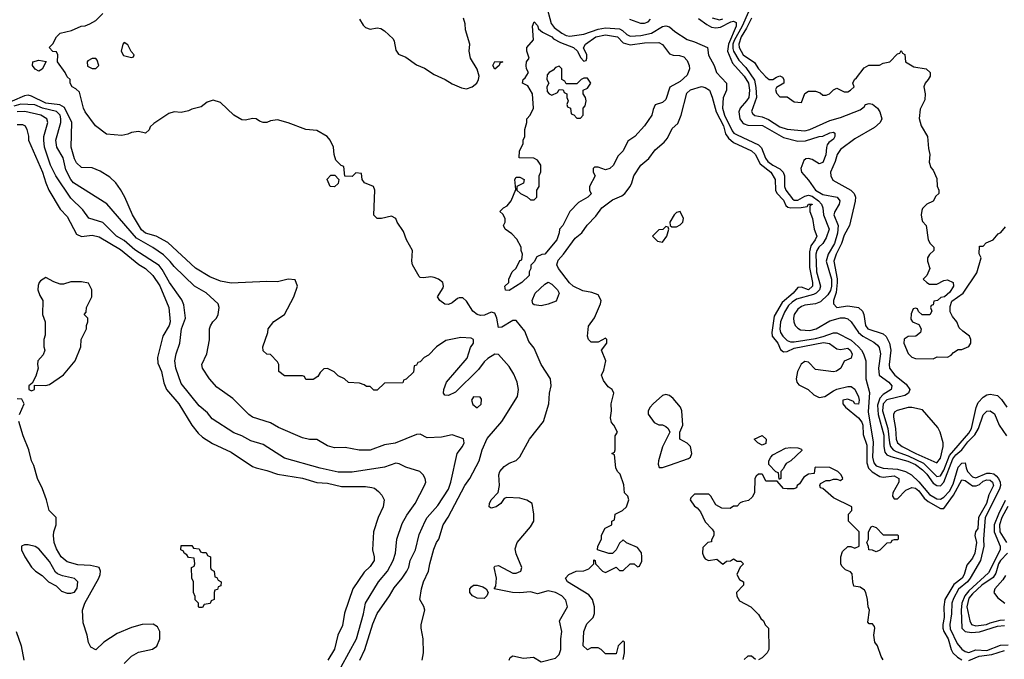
# Model space of a CAD drawing. Header units: inches. Extents: x 1793402 to 1900366, y 320852 to 470679.
# Tile 520 of 604: x 1880783 to 1886309, y 403674 to 407267. Entities that reach past the tile are written whole.
import ezdxf

# ---------------------------------------------------------------- set-up
doc = ezdxf.new("R2010")
doc.units = ezdxf.units.IN
doc.header["$MEASUREMENT"] = 0
doc.layers.add('B8480', color=7, linetype='Continuous')

msp = doc.modelspace()

# ---------------------------------------------------------------- linework, layer by layer
at = {"layer": 'B8480', "color": 4}
for points, elevation in [([(1883529.6, 403669.7), (1883535.1, 403684.9), (1883550, 403694.4), (1883610, 403680.3), (1883666.2, 403686.2), (1883710, 403660.7), (1883790, 403680.7), (1883810, 403701), (1883819.7, 403730), (1883819.6, 403790), (1883826.6, 403830), (1883812.3, 403890), (1883858, 403970), (1883847.5, 404007.5), (1883826, 404030), (1883790, 404049.6), (1883750, 404059.6), (1883690, 404042.7), (1883650, 404053.2), (1883590, 404047.3), (1883549.6, 404049.6), (1883446, 404070), (1883454.6, 404085.4), (1883459.5, 404130), (1883446, 404190), (1883450, 404198), (1883470, 404200.7), (1883550, 404158), (1883570, 404158), (1883595.3, 404170), (1883602, 404190), (1883570, 404266), (1883564.7, 404295.3), (1883575.3, 404330), (1883650, 404418), (1883669, 404450), (1883669, 404490), (1883659, 404550), (1883630, 404569), (1883590, 404579), (1883516.9, 404583.1), (1883502, 404578), (1883482.8, 404550), (1883458, 404530), (1883430, 404524), (1883418, 404530), (1883419, 404550), (1883429.2, 404570), (1883468.7, 404611.3), (1883475.3, 404650), (1883472.7, 404710), (1883478, 404730), (1883502.3, 404757.7), (1883530, 404775.5), (1883569.5, 404790.5), (1883590, 404811), (1883643.7, 404910), (1883722.7, 405010), (1883752, 405110), (1883757, 405170), (1883766.6, 405210), (1883762.7, 405250), (1883709.5, 405330), (1883670, 405422), (1883640.1, 405460.1), (1883618, 405518), (1883570, 405578), (1883550, 405577), (1883490, 405539), (1883470, 405538), (1883461.2, 405590), (1883450, 405618), (1883430, 405624), (1883392.2, 405607.8), (1883370, 405605.1), (1883350, 405611.6), (1883325.6, 405630), (1883290, 405686), (1883270, 405703.7), (1883250, 405704.5), (1883239.9, 405700.1), (1883210, 405677), (1883190, 405667.8), (1883168.4, 405668.4), (1883141.2, 405690), (1883128.7, 405710), (1883159.1, 405760.9), (1883162, 405770), (1883158, 405790), (1883133.2, 405810), (1883110, 405818), (1883090, 405823), (1883050, 405816.2), (1883030, 405819.3), (1883024.7, 405824.7), (1882988, 405890), (1882984.7, 405910), (1882987, 405970), (1882953.6, 406030), (1882937.2, 406077.2), (1882901.2, 406130), (1882894, 406150), (1882870, 406164), (1882814, 406150), (1882790, 406149.5), (1882770, 406169), (1882776, 406310), (1882769.3, 406329.3), (1882718, 406350), (1882706, 406370), (1882702, 406402), (1882670, 406406), (1882650, 406386), (1882607.3, 406387.3), (1882602, 406442), (1882587.3, 406447.3), (1882558, 406478), (1882548.9, 406508.9), (1882545.2, 406550), (1882525.2, 406590), (1882508.7, 406610), (1882450, 406645.2), (1882390, 406649.3), (1882290, 406687), (1882230, 406703.7), (1882190, 406698), (1882170, 406689.5), (1882150, 406689.4), (1882130, 406696), (1882110, 406709.4), (1882090, 406712.3), (1882050, 406702), (1882030, 406703.7), (1881985.2, 406730), (1881910, 406802), (1881870, 406814), (1881836, 406804), (1881802, 406778), (1881750, 406764), (1881730, 406754), (1881690, 406745.2), (1881650, 406749), (1881619.8, 406740.2), (1881536.8, 406683.2), (1881516, 406664), (1881510, 406648), (1881490, 406628.7), (1881450, 406639), (1881410, 406633.2), (1881390, 406623.7), (1881356.5, 406616.5), (1881270, 406624), (1881209.2, 406670), (1881150, 406749.4), (1881140.7, 406770), (1881119.3, 406859.3), (1881099, 406879), (1881078, 406890), (1881066, 406910), (1881066, 406930), (1881050, 406946), (1881038, 406970), (1880995.3, 407030), (1880998, 407070), (1880990, 407086), (1880968.4, 407088.4), (1880948, 407110), (1880968.7, 407131.3), (1880989.1, 407170.9), (1881010, 407191.3), (1881074.6, 407205.4), (1881128.9, 407231.1), (1881150, 407232), (1881176.4, 407243.6), (1881210, 407262), (1881250, 407302)], 216), ([(1883738.5, 407350), (1883765.5, 407245.5), (1883783.4, 407223.4), (1883824.9, 407190), (1883850, 407177.3), (1883870, 407173.4), (1883950, 407186.2), (1884030, 407213.7), (1884070, 407220.2), (1884150, 407215.8), (1884166.7, 407206.7), (1884190, 407183.6), (1884210, 407174), (1884270, 407178), (1884328.5, 407191.5), (1884390, 407228.4), (1884410, 407233), (1884430, 407227.3), (1884460.8, 407200.8), (1884530, 407154.9), (1884570, 407143), (1884642.8, 407110), (1884648.2, 407068.2), (1884680.5, 407010), (1884694.4, 406970), (1884750.4, 406910), (1884750.4, 406870), (1884731.4, 406828.6), (1884727.2, 406770), (1884738, 406730), (1884781.9, 406641.9), (1884790.2, 406630.2), (1884810, 406619.1), (1884930, 406564.6), (1884946.1, 406546.1), (1884969.5, 406489.5), (1884982.8, 406470), (1885010, 406449.2), (1885048.4, 406428.4), (1885068.5, 406410), (1885076.1, 406390), (1885075.8, 406330), (1885082, 406310), (1885120, 406260), (1885130, 406252.6), (1885150, 406253.4), (1885190, 406275.8), (1885210, 406280.2), (1885230, 406276.4), (1885266.2, 406250), (1885282.2, 406230), (1885290.3, 406210), (1885294, 406170), (1885326.2, 406090), (1885310, 406041.1), (1885290.1, 406009.9), (1885268.2, 405990), (1885256.3, 405970), (1885250.9, 405950), (1885255.2, 405850), (1885277.8, 405770), (1885272, 405750), (1885253.4, 405730), (1885237.5, 405722.5), (1885143.3, 405696.7), (1885118.9, 405681.1), (1885098.8, 405661.2), (1885075.3, 405624.7), (1885052.7, 405570), (1885049.3, 405529.3), (1885053.8, 405510), (1885065.3, 405490), (1885090, 405464), (1885110, 405457.8), (1885130, 405458.2), (1885250, 405476.4), (1885293.2, 405486.8), (1885350, 405507.9), (1885370, 405507.4), (1885450, 405466.2), (1885491.4, 405430), (1885506.9, 405410), (1885519, 405390), (1885531.3, 405350), (1885531, 405250), (1885552.1, 405172.1), (1885544.6, 405064.6), (1885573.2, 404893.2), (1885569.5, 404809.5), (1885577.4, 404777.4), (1885590, 404760.8), (1885628.4, 404748.4), (1885710, 404743), (1885755.3, 404730), (1885788.7, 404710), (1885830, 404671.3), (1885890, 404599.1), (1885930, 404575.2), (1885950, 404574.4), (1885970, 404585.8), (1886001.1, 404618.9), (1886021.8, 404658.2), (1886050, 404753.7), (1886070, 404775.8), (1886090, 404778), (1886094.3, 404750), (1886102.8, 404730), (1886130, 404698.3), (1886150, 404694.3), (1886210, 404719.7), (1886230, 404720.7), (1886250, 404716.1), (1886264.2, 404704.2), (1886276.9, 404690), (1886285.8, 404670), (1886287.6, 404650), (1886281.8, 404630), (1886201.1, 404470), (1886193, 404350), (1886194.6, 404310), (1886176.1, 404230), (1886118, 404130), (1886101.6, 404110), (1886052.3, 404067.7), (1886023.6, 404016.4), (1886013.7, 403990), (1886013, 403930), (1886002.7, 403870), (1886005, 403845), (1886043.9, 403763.9), (1886070, 403731.8), (1886090, 403718.9), (1886110, 403713.4), (1886150, 403727.1), (1886210, 403723.5), (1886286.7, 403753.3), (1886330, 403754.8)], 216), ([(1884873.2, 407310), (1884837.9, 407230), (1884792.6, 407150), (1884785.9, 407130), (1884785.3, 407105.3), (1884789.6, 407089.6), (1884819.3, 407039.3), (1884858.9, 406998.9), (1884906.4, 406926.4), (1884915.1, 406884.9), (1884918.9, 406830), (1884891, 406751), (1884897.3, 406737.3), (1884908.5, 406728.5), (1884950, 406720.3), (1884986.3, 406706.3), (1885050, 406665.7), (1885090, 406652.4), (1885190, 406643.1), (1885217.2, 406650), (1885330, 406699.6), (1885390, 406717), (1885499.6, 406760.4), (1885522.7, 406777.3), (1885530, 406790.8), (1885550, 406796), (1885570, 406791.3), (1885598, 406770), (1885611, 406750), (1885622, 406710), (1885612, 406690), (1885579.8, 406660.2), (1885470, 406598), (1885390, 406538.4), (1885370.4, 406510), (1885359.5, 406470), (1885334.4, 406410), (1885335.5, 406390), (1885345.8, 406365.8), (1885447.3, 406310), (1885465.5, 406290), (1885473, 406270), (1885472.3, 406247.7), (1885440.4, 406110), (1885410, 406056), (1885395.3, 406010), (1885364.9, 405950), (1885352.2, 405910), (1885371.4, 405811.4), (1885371.5, 405790), (1885364.8, 405735.2), (1885350.5, 405690), (1885350.6, 405670.6), (1885370, 405650.8), (1885430, 405659.3), (1885490.3, 405650.3), (1885512.7, 405630), (1885520.4, 405610), (1885530.5, 405550), (1885544, 405530), (1885630, 405502.4), (1885646.9, 405486.9), (1885664.9, 405450), (1885671.7, 405410), (1885662, 405330), (1885664.9, 405310), (1885694.9, 405270), (1885759, 405219), (1885779.1, 405190), (1885770.7, 405170), (1885750, 405156.9), (1885650, 405131.8), (1885628.5, 405110), (1885625, 405070), (1885656, 404970), (1885663.8, 404890), (1885670, 404870.5), (1885686, 404850), (1885701.2, 404841.2), (1885770, 404817.8), (1885855.6, 404775.6), (1885930, 404701.7), (1885950, 404705.7), (1885970, 404736.4), (1886001.2, 404818.8), (1886110, 404943.6), (1886125.3, 404970), (1886150.8, 405089.2), (1886162.4, 405117.6), (1886190, 405146.7), (1886210, 405159.5), (1886230, 405164.4), (1886270, 405155.5), (1886293.5, 405133.5), (1886323.8, 405090)], 228), ([(1882690.2, 407270.2), (1882710, 407236.3), (1882723.2, 407223.2), (1882750, 407214), (1882790, 407221.6), (1882810, 407216.4), (1882830, 407203.8), (1882879, 407159), (1882885.7, 407145.7), (1882895.1, 407095.1), (1882910, 407073.4), (1882950, 407056.3), (1883010, 407013), (1883054.2, 406994.2), (1883110, 406958), (1883170.5, 406930.5), (1883210, 406906.8), (1883263.5, 406883.5), (1883290, 406878.8), (1883322, 406890), (1883349, 406910), (1883359, 406930), (1883361.2, 406950), (1883350, 406988), (1883312.7, 407050), (1883306, 407090), (1883309.2, 407130), (1883286, 407210), (1883283.2, 407243.2), (1883274.5, 407274.5)], 216), ([(1884204.9, 407270), (1884268, 407248), (1884290, 407247.7), (1884310, 407254.9), (1884323.5, 407270)], 224), ([(1884592.4, 407272.4), (1884639.5, 407239.5), (1884665.3, 407225.3), (1884690, 407220.2), (1884716.2, 407223.8), (1884774.1, 407254.1), (1884790, 407257.4), (1884804.9, 407250), (1884804.9, 407230), (1884761.6, 407130), (1884754.7, 407090), (1884783.2, 407023.2), (1884850, 406948.7), (1884873.2, 406910), (1884879.2, 406870), (1884874.4, 406830), (1884863.1, 406810), (1884827, 406770), (1884818.9, 406750), (1884825, 406710), (1884839.5, 406690), (1884850, 406680.9), (1884870, 406673.8), (1884951.8, 406671.8), (1885070, 406604.9), (1885150, 406584.4), (1885193.9, 406586.1), (1885270, 406610.3), (1885290, 406612.7), (1885330, 406630.6), (1885350, 406634), (1885358, 406630), (1885358.8, 406610), (1885350, 406595.3), (1885323.4, 406576.6), (1885315.5, 406564.5), (1885310.4, 406549.6), (1885307.9, 406507.9), (1885290, 406465.2), (1885270, 406458), (1885230, 406481), (1885210, 406487.1), (1885195.6, 406484.4), (1885184.8, 406475.2), (1885167.2, 406430), (1885170.3, 406410), (1885210, 406366), (1885250.2, 406310), (1885290, 406284), (1885370.2, 406270.2), (1885385.7, 406250), (1885382.3, 406230), (1885357.8, 406190), (1885352.2, 406170), (1885377.5, 406110), (1885372.8, 406067.2), (1885356.5, 406010), (1885321.1, 405950), (1885310.2, 405910), (1885339, 405810), (1885339.5, 405770), (1885333.4, 405746.6), (1885319.4, 405720.6), (1885277.7, 405682.3), (1885250, 405671.4), (1885190, 405662.6), (1885170, 405655.8), (1885150, 405640.4), (1885129.4, 405610), (1885125.4, 405590), (1885127.1, 405570), (1885136, 405550), (1885150, 405533.7), (1885165.2, 405525.2), (1885218.5, 405521.5), (1885253.6, 405530), (1885330, 405575.8), (1885390, 405591.4), (1885412.4, 405592.4), (1885430, 405585.7), (1885450.2, 405570.2), (1885490, 405509.2), (1885515.3, 405490), (1885576.1, 405456.1), (1885598, 405438), (1885606.4, 405426.4), (1885614, 405390), (1885603.2, 405310), (1885606.7, 405270), (1885661.6, 405230), (1885677.1, 405210), (1885673.4, 405190), (1885630, 405160.9), (1885610, 405140.4), (1885597.7, 405102.3), (1885600.8, 405050), (1885632.5, 404932.5), (1885632, 404870), (1885638.2, 404838.2), (1885650, 404823.1), (1885672.5, 404812.5), (1885767.8, 404787.8), (1885810, 404768.4), (1885850, 404738.5), (1885873.8, 404713.8), (1885910, 404664), (1885930, 404650.2), (1885950, 404649.2), (1885970, 404668.9), (1886019.8, 404800.2), (1886037.4, 404822.6), (1886071.4, 404850), (1886104.2, 404895.8), (1886144.3, 404935.7), (1886164.5, 404970), (1886190, 405046.8), (1886210, 405067.3), (1886230, 405070.6), (1886253.4, 405053.4), (1886280.3, 404990), (1886320.4, 404930)], 224), ([(1884670, 407276.5), (1884710, 407265.5), (1884730, 407271.4)], 228), ([(1884890, 407275.8), (1884861.9, 407218.1), (1884831.6, 407170), (1884819.6, 407130), (1884821.5, 407110), (1884842.6, 407070), (1884907.1, 407027.1), (1884930, 406991), (1884970, 406946), (1884990, 406931.3), (1885010, 406931.3), (1885030, 406944.7), (1885050, 406951), (1885063.6, 406943.6), (1885072, 406930), (1885072, 406910), (1885030, 406886), (1885024.7, 406875.3), (1885030, 406854), (1885050, 406834), (1885090, 406834), (1885130, 406804.7), (1885170, 406802), (1885188.7, 406851.3), (1885210, 406864.7), (1885250, 406864.7), (1885275.3, 406855.3), (1885290, 406842), (1885310, 406842), (1885328.9, 406851.1), (1885350, 406872), (1885370, 406882), (1885410, 406862), (1885430, 406862), (1885446, 406870), (1885466, 406890), (1885458, 406910), (1885468.7, 406930), (1885480.4, 406939.6), (1885523.1, 406996.9), (1885548.9, 407011.1), (1885608.4, 407011.6), (1885630, 407022), (1885666, 407030), (1885710, 407074), (1885722, 407078), (1885730, 407094), (1885738, 407078), (1885751.6, 407071.6), (1885754, 407030), (1885801.4, 407001.4), (1885870.7, 406990.7), (1885892, 406970), (1885892, 406950), (1885882, 406930), (1885864.7, 406910), (1885858, 406890), (1885864.7, 406850), (1885863.6, 406816.4), (1885836, 406764), (1885830.9, 406710.9), (1885842.8, 406670), (1885878, 406610), (1885883.5, 406543.5), (1885891, 406510), (1885886.4, 406466.4), (1885896, 406436), (1885910, 406422), (1885930, 406374), (1885931.3, 406331.3), (1885942, 406310), (1885942, 406290), (1885925.4, 406274.6), (1885910, 406248), (1885874, 406230), (1885850, 406206), (1885845.4, 406194.6), (1885842, 406170), (1885845.4, 406145.4), (1885850, 406134), (1885871.1, 406111.1), (1885882, 406030), (1885892, 406010), (1885914, 405990), (1885914, 405970), (1885890, 405948), (1885878, 405930), (1885878, 405910), (1885891.6, 405868.4), (1885874, 405830), (1885854, 405810), (1885874, 405790), (1885890, 405782), (1885930, 405782), (1885970, 405802), (1885990, 405804.7), (1886022, 405790), (1886024.7, 405770), (1886003.6, 405736.4), (1885974, 405710), (1885952.7, 405707.3), (1885934, 405690), (1885914, 405686), (1885910, 405666), (1885898, 405662), (1885894, 405650), (1885902, 405630), (1885890.9, 405609.1), (1885848.4, 405608.4), (1885827.3, 405627.3), (1885822, 405642), (1885810, 405646), (1885798, 405642), (1885785.4, 405614.6), (1885784.7, 405584.7), (1885794, 405570), (1885830, 405554), (1885842, 405530), (1885838, 405510), (1885812, 405490), (1885770, 405488), (1885746.8, 405473.2), (1885746, 405450), (1885770, 405392), (1885790, 405371.3), (1885810, 405364.7), (1885910, 405362), (1885932.7, 405372.7), (1885990, 405372), (1886010, 405382), (1886023.1, 405396.9), (1886050, 405414), (1886070, 405414), (1886110, 405432), (1886122, 405450), (1886122, 405470), (1886114, 405490), (1886076.4, 405516.4), (1886056.4, 405536.4), (1886042, 405570), (1886019, 405599), (1886005.2, 405625.2), (1886004.7, 405655.3), (1886014, 405686), (1886078, 405730), (1886155.3, 405844.7), (1886179, 405930), (1886168.4, 405951.6), (1886170, 405994), (1886190, 405994), (1886207.3, 406012.7), (1886246, 406030), (1886275.3, 406064.7), (1886290, 406072), (1886316.4, 406103.6)], 232), ([(1884170, 403674), (1884178, 403710), (1884178, 403770), (1884170, 403778), (1884142, 403750), (1884130, 403706), (1884070, 403706), (1884046, 403730), (1884030, 403738), (1883990, 403738), (1883970, 403728), (1883946, 403750), (1883949.1, 403830.9), (1883966.3, 403873.7), (1884002, 403910), (1884008.9, 403931.1), (1884008.7, 403970), (1883998, 404010), (1883976.5, 404036.5), (1883858, 404110), (1883846, 404130), (1883866, 404150), (1883906, 404170), (1883950, 404171.3), (1883978, 404182), (1884006, 404210), (1884006, 404234), (1884012, 404230), (1884014, 404210), (1884054, 404170), (1884070, 404162), (1884130, 404192), (1884150, 404174), (1884170, 404174), (1884208.9, 404211.1), (1884231.3, 404211.3), (1884250, 404194), (1884262, 404198), (1884274.6, 404225.4), (1884275.3, 404250), (1884272.9, 404272.9), (1884250, 404302), (1884188.4, 404328.4), (1884170, 404346), (1884150, 404326), (1884131.1, 404288.9), (1884110, 404268), (1884090, 404268), (1884026, 404290), (1884028, 404310), (1884048, 404350), (1884048.9, 404371.1), (1884068.4, 404411.6), (1884106, 404430), (1884106, 404450), (1884122, 404458), (1884126, 404490), (1884166, 404510), (1884188.4, 404531.6), (1884202, 404570), (1884195.3, 404590), (1884178, 404610), (1884174.6, 404654.6), (1884154, 404714), (1884138, 404730), (1884128.9, 404748.9), (1884122, 404822), (1884106, 404830), (1884122, 404838), (1884126, 404850), (1884126, 404930), (1884138, 404950), (1884118, 404990), (1884104, 405004), (1884099, 405030), (1884104, 405070), (1884102, 405110), (1884118, 405170), (1884108, 405190), (1884085.6, 405205.6), (1884060.2, 405240.2), (1884048, 405270), (1884062, 405298), (1884072.7, 405350), (1884049.1, 405410.9), (1884078, 405450), (1884078, 405470), (1884070, 405478), (1884030, 405455.3), (1883990, 405455.3), (1883975.3, 405470), (1883969.1, 405489.1), (1883975.3, 405544.7), (1884010, 405592), (1884043.7, 405670), (1884046.6, 405690), (1884030, 405721.2), (1883994.8, 405734.8), (1883943.2, 405743.2), (1883889.3, 405769.3), (1883869.2, 405789.2), (1883808, 405870), (1883798, 405890), (1883804.7, 405915.3), (1883835.3, 405950), (1883900.7, 406039.3), (1883939, 406070), (1883967.7, 406112.3), (1884017.2, 406162.8), (1884049.6, 406210.3), (1884110, 406254.8), (1884163.2, 406276.8), (1884179, 406290), (1884209, 406330), (1884219, 406350), (1884229.2, 406390), (1884269.6, 406450.3), (1884313.6, 406486.4), (1884350, 406534.8), (1884400.9, 406579.1), (1884418, 406602), (1884444.8, 406655.2), (1884477, 406683), (1884496, 406730), (1884526.6, 406853.4), (1884547, 406873), (1884610, 406891), (1884630, 406886), (1884654, 406870), (1884670, 406832), (1884691.3, 406750), (1884732.2, 406670), (1884745.1, 406625.1), (1884760.8, 406600.8), (1884790, 406577.6), (1884890.6, 406530), (1884910, 406510.6), (1884938, 406458), (1884998.7, 406410), (1885023.8, 406370), (1885024.9, 406310), (1885031.6, 406291.6), (1885070, 406253.4), (1885083.7, 406223.7), (1885094, 406214), (1885110.3, 406210.3), (1885168.3, 406211.7), (1885203.1, 406216.9), (1885210, 406230.6), (1885230, 406231), (1885230, 406228), (1885218, 406222), (1885217.3, 406190), (1885232.7, 406150), (1885242.8, 406090), (1885256, 406050), (1885247.3, 406030), (1885222.9, 405997.1), (1885216.3, 405963.7), (1885214.9, 405874.9), (1885232.6, 405790), (1885231.7, 405770), (1885210, 405749.8), (1885170, 405765.2), (1885150, 405762), (1885124, 405730), (1885062, 405678), (1885018, 405602), (1885004.4, 405510), (1885006, 405490), (1885038, 405450), (1885053.8, 405413.8), (1885070, 405400.5), (1885090, 405403.1), (1885130, 405422), (1885294.4, 405454.4), (1885328.8, 405448.8), (1885370, 405418.8), (1885390, 405414.8), (1885430, 405421), (1885444.7, 405410), (1885454.8, 405390), (1885450, 405366), (1885410, 405348), (1885391.3, 405310), (1885367.7, 405292.3), (1885350, 405289.6), (1885250, 405301.6), (1885210, 405342.9), (1885190, 405347.6), (1885168.5, 405331.5), (1885149.3, 405290.7), (1885140.2, 405250), (1885144, 405230), (1885155.9, 405215.9), (1885208, 405190), (1885240.4, 405160.4), (1885270, 405144.6), (1885301.2, 405150), (1885350, 405182.8), (1885370, 405190.8), (1885430, 405206), (1885450, 405206), (1885470, 405191.3), (1885490.9, 405149.1), (1885494.8, 405130), (1885490, 405108), (1885470, 405108.7), (1885462, 405122), (1885430, 405135.3), (1885402, 405130), (1885402.8, 405110), (1885417.3, 405090), (1885490, 405030.8), (1885510, 405006), (1885514.9, 404990), (1885517.7, 404937.7), (1885537, 404877), (1885537.8, 404777.8), (1885547.5, 404747.5), (1885567.5, 404727.5), (1885610, 404701.1), (1885630, 404697.4), (1885690, 404704.9), (1885718, 404690), (1885718, 404670), (1885684, 404610), (1885682, 404590), (1885690, 404576.3), (1885710, 404574.9), (1885755.8, 404624.2), (1885790, 404639.5), (1885810, 404634.9), (1885830, 404621.1), (1885859.7, 404579.7), (1885881.3, 404561.3), (1885950, 404522.3), (1885970, 404521.3), (1886023.9, 404596.1), (1886070, 404682.8), (1886090, 404679.3), (1886130, 404648.8), (1886151.8, 404648.2), (1886170, 404656.9), (1886190, 404674.4), (1886210, 404682), (1886230, 404679.6), (1886243.1, 404670), (1886248.7, 404650), (1886222.7, 404597.3), (1886209.1, 404550), (1886163.9, 404470), (1886159.6, 404410), (1886148.2, 404390), (1886144.4, 404370), (1886153.2, 404330), (1886143.6, 404270), (1886130, 404242.9), (1886097.8, 404202.3), (1886084.2, 404150), (1886073.1, 404130), (1886025.1, 404094.9), (1885976, 404010), (1885970.2, 403970), (1885972.4, 403910), (1885963.1, 403870), (1885963.1, 403850), (1885968.8, 403830), (1885993.4, 403790), (1886010.3, 403730), (1886020.3, 403710), (1886046.1, 403686.1), (1886070, 403671.5)], 212), ([(1883042.7, 403670), (1883049.6, 403710), (1883047.8, 403790), (1883036.4, 403850), (1883036.8, 403870), (1883056.4, 403950), (1883050.9, 403970.9), (1883029.3, 404010), (1883038, 404070), (1883049.4, 404110), (1883078, 404170), (1883084.5, 404210), (1883107.7, 404292.3), (1883122.7, 404330), (1883136, 404350), (1883160.7, 404430), (1883188.2, 404471.8), (1883281.6, 404650), (1883310, 404690.8), (1883362.7, 404790), (1883379.5, 404850), (1883406.3, 404913.7), (1883489.2, 405010), (1883576.2, 405150), (1883582, 405190), (1883574.5, 405230), (1883555.6, 405275.6), (1883530, 405318), (1883470, 405386), (1883450, 405387.6), (1883410, 405364.4), (1883390, 405345.7), (1883357.3, 405302.7), (1883230, 405175.1), (1883190, 405155.3), (1883170, 405158), (1883162, 405170), (1883164, 405190), (1883179.3, 405230), (1883293.8, 405366.2), (1883314.2, 405425.8), (1883330.9, 405450), (1883331, 405471), (1883317.7, 405477.7), (1883258.8, 405481.2), (1883174.4, 405465.6), (1883122, 405430), (1883076.9, 405383.1), (1883054, 405370), (1883030, 405346), (1883018, 405342), (1883010, 405326), (1882998, 405322), (1882992.7, 405287.3), (1882952.7, 405247.3), (1882938, 405242), (1882932.7, 405227.3), (1882830, 405226), (1882790, 405186), (1882770, 405186), (1882750, 405206), (1882730, 405206), (1882716.4, 405216.4), (1882690, 405226), (1882628.4, 405228.4), (1882606, 405250), (1882570, 405266), (1882548.4, 405288.4), (1882510, 405308), (1882490, 405306), (1882470, 405286), (1882456.9, 405263.1), (1882430, 405246), (1882390, 405246), (1882382, 405262), (1882370, 405266), (1882270, 405266), (1882238, 405290), (1882238, 405330), (1882230, 405346), (1882190, 405386), (1882170, 405388), (1882150, 405406), (1882148.7, 405430), (1882175.3, 405510), (1882178, 405530), (1882209.3, 405570.7), (1882268.7, 405610), (1882322, 405710), (1882342, 405770), (1882330, 405806), (1882290, 405808.7), (1882230, 405794), (1882170, 405796), (1881970, 405787), (1881910, 405798.4), (1881850, 405822.4), (1881770, 405871.2), (1881614.5, 406014.5), (1881549.4, 406050), (1881490, 406067.4), (1881466.1, 406086.1), (1881415.8, 406170), (1881373.3, 406270), (1881350, 406313.2), (1881322.7, 406350), (1881290, 406382.7), (1881235.2, 406415.2), (1881190, 406435.1), (1881130, 406435.6), (1881101.8, 406461.8), (1881090, 406485.2), (1881071.6, 406550), (1881076.3, 406690), (1881034.3, 406774.3), (1881009, 406789), (1880930, 406797.8), (1880850, 406838), (1880830, 406843.1), (1880810, 406839.1), (1880670, 406778.9)], 224), ([(1882691.6, 403670), (1882719.6, 403730), (1882765.7, 403874.3), (1882788.8, 403931.2), (1882858.7, 404030), (1882884, 404076), (1882929.4, 404130), (1882956, 404170), (1882967.2, 404192.8), (1882975.1, 404230), (1883003.7, 404290), (1883025.4, 404374.6), (1883058, 404450), (1883070, 404470.8), (1883130, 404538.8), (1883189.4, 404630), (1883203.7, 404670), (1883238, 404830), (1883269, 404870), (1883277.2, 404890), (1883273.2, 404913.2), (1883210, 404935.3), (1883150, 404922), (1883070, 404919), (1883030, 404939), (1883010, 404937.2), (1882890, 404889.2), (1882830, 404879), (1882750, 404849.2), (1882689.3, 404849.3), (1882610, 404864), (1882550, 404862.7), (1882510, 404873.2), (1882450, 404908.7), (1882410, 404909), (1882370, 404919), (1882235.5, 404975.5), (1882190, 405002), (1882090, 405034), (1882068.7, 405050), (1881978.6, 405138.6), (1881890, 405202), (1881849.4, 405249.4), (1881809, 405310), (1881805.2, 405330), (1881833.2, 405390), (1881848.9, 405468.9), (1881849, 405530), (1881853.6, 405546.4), (1881868, 405570), (1881888, 405590), (1881898, 405610), (1881902, 405650), (1881898, 405670), (1881830, 405733.2), (1881765.2, 405770), (1881650, 405880.9), (1881628.6, 405908.6), (1881590, 405945.6), (1881530, 405987.3), (1881439.7, 406039.8), (1881271.9, 406231.9), (1881084.5, 406350), (1881069.6, 406370), (1881042.8, 406422.8), (1881027, 406490), (1880991.5, 406551.5), (1880985.6, 406590), (1881014, 406690), (1881015.1, 406710), (1881009.7, 406730), (1880990, 406750.9), (1880910.5, 406770.6), (1880867.7, 406787.7), (1880790, 406792.5), (1880750, 406781.6)], 228), ([(1882587.2, 403632.8), (1882673.3, 403790), (1882712.3, 403930), (1882723.7, 403990), (1882797, 404110), (1882847.3, 404170), (1882879.5, 404230), (1882891.8, 404270), (1882899.5, 404350), (1882930, 404438), (1882955.3, 404484.7), (1883002.7, 404550), (1883055.3, 404650), (1883062, 404670), (1883058, 404690), (1883048, 404710), (1883028.9, 404728.9), (1882950, 404754), (1882912.7, 404772.7), (1882895.1, 404775.1), (1882830, 404753.6), (1882650, 404725.1), (1882570, 404725.6), (1882470, 404747), (1882270, 404803.7), (1882150, 404880.9), (1882081.2, 404901.2), (1882030, 404929.3), (1881985.8, 404945.8), (1881864.1, 405024.1), (1881838, 405058), (1881790, 405097.2), (1881690, 405224), (1881659.5, 405310), (1881653.2, 405350), (1881661.2, 405390), (1881681.2, 405450), (1881692.3, 405530), (1881714.5, 405590), (1881704.8, 405664.8), (1881693.4, 405693.4), (1881623.6, 405790), (1881583.7, 405863.7), (1881565.2, 405885.2), (1881430, 405974), (1881370, 406026.9), (1881327, 406050), (1881250, 406127), (1881171.8, 406151.8), (1881138, 406198), (1881070, 406263.7), (1880986.6, 406390), (1880955.8, 406450), (1880923.1, 406550), (1880918.3, 406590), (1880918.9, 406610), (1880940.9, 406690), (1880935.1, 406710), (1880901.2, 406730), (1880811.7, 406751.7), (1880770, 406749.7)], 232), ([(1880770, 406678), (1880798.6, 406678.6), (1880814, 406670), (1880824, 406650), (1880832.9, 406612.9), (1880833.2, 406590), (1880911.3, 406410), (1880929.5, 406350), (1880947.3, 406310), (1881010, 406202), (1881050, 406162), (1881102.4, 406062.4), (1881130, 406049.5), (1881190, 406056.9), (1881230, 406047.3), (1881350, 405975.6), (1881452, 405892), (1881490, 405869.5), (1881530, 405829.5), (1881570, 405772.3), (1881620.5, 405650), (1881628, 405570), (1881623, 405550), (1881586, 405490), (1881556.3, 405370), (1881558.3, 405338.3), (1881578.4, 405290), (1881592.5, 405227.5), (1881607.3, 405190), (1881677, 405110), (1881749.4, 404990), (1881784.4, 404944.4), (1881810, 404921.2), (1881865.8, 404885.8), (1881970, 404838), (1882090, 404758), (1882109.6, 404749.6), (1882170, 404735.1), (1882230, 404714), (1882370, 404691.6), (1882450, 404667.6), (1882510, 404663.6), (1882590, 404645.6), (1882724.8, 404644.8), (1882760.2, 404640.2), (1882775.1, 404635.1), (1882796.5, 404616.5), (1882816, 404596), (1882828.7, 404570), (1882824, 404530), (1882795.3, 404470), (1882769.3, 404390.7), (1882762.7, 404290), (1882772.7, 404250), (1882772.3, 404230), (1882750, 404196), (1882715.9, 404164.1), (1882652, 404070), (1882606, 403934), (1882595.1, 403864.9), (1882569.2, 403810), (1882550, 403732), (1882513.2, 403670)], 236), ([(1880782, 405050), (1880808, 405110), (1880795.3, 405135.3), (1880770, 405138)], 244), ([(1881370, 403650.6), (1881410, 403692.7), (1881450, 403714.4), (1881529.5, 403730.5), (1881552.1, 403747.9), (1881569.5, 403790), (1881569.5, 403830), (1881556.9, 403856.9), (1881531.5, 403871.5), (1881470, 403869.6), (1881410, 403853.3), (1881330, 403819.6), (1881256, 403770), (1881210, 403728), (1881182, 403742), (1881169, 403769), (1881162, 403810), (1881140.1, 403880.1), (1881136.4, 403950), (1881149.7, 403990), (1881226.6, 404130), (1881235.1, 404150), (1881237.2, 404170), (1881229.2, 404189.2), (1881214.5, 404194.5), (1881180.7, 404200.7), (1881110, 404204.2), (1881050, 404222), (1881017, 404250), (1880990, 404294), (1880977, 404330), (1880972.7, 404370), (1880974, 404390), (1880988.7, 404430), (1880988, 404470), (1880948.7, 404510), (1880934, 404570), (1880911.7, 404631.7), (1880883.7, 404690), (1880862.5, 404762.5), (1880849.7, 404789.7), (1880835.1, 404850), (1880802, 404930), (1880779, 405010)], 244), ([(1885630, 403672), (1885618, 403690), (1885598, 403750), (1885582, 403770), (1885576, 403810), (1885582, 403850), (1885579.6, 403859.6), (1885570, 403874), (1885550, 403874), (1885543.6, 403883.6), (1885552, 403950), (1885544.7, 403970), (1885542, 404010), (1885532, 404050), (1885523.6, 404063.6), (1885499.6, 404079.6), (1885465.4, 404085.4), (1885458, 404110), (1885455.3, 404155.3), (1885445.4, 404165.4), (1885416.9, 404176.9), (1885396.9, 404196.9), (1885391.3, 404210), (1885391.3, 404250), (1885401, 404279), (1885430, 404308), (1885447.3, 404307.3), (1885470, 404298), (1885494, 404310), (1885494, 404390), (1885434, 404450), (1885434, 404490), (1885454, 404510), (1885454, 404530), (1885350, 404582), (1885290, 404634), (1885278, 404638), (1885274, 404650), (1885278, 404662), (1885310, 404678), (1885330, 404678), (1885350, 404686), (1885370, 404686), (1885390, 404678), (1885402, 404690), (1885394, 404710), (1885374, 404730), (1885330, 404752), (1885250, 404754), (1885246, 404750), (1885242, 404718), (1885210, 404714), (1885183.1, 404696.9), (1885160.4, 404659.6), (1885146, 404650), (1885142, 404638), (1885127.3, 404632.7), (1885090, 404632), (1885070, 404634), (1885034, 404674), (1884970, 404674), (1884954, 404710), (1884950, 404714), (1884930, 404714), (1884916.4, 404703.6), (1884908.7, 404690), (1884908, 404610), (1884894.6, 404585.4), (1884874, 404566), (1884840.4, 404559.6), (1884827.3, 404552.7), (1884810, 404534), (1884790, 404534), (1884770, 404522), (1884723.6, 404523.6), (1884690, 404542), (1884662, 404590), (1884650, 404602), (1884570, 404602), (1884550, 404582), (1884545.2, 404570), (1884570, 404535.3), (1884585.2, 404525.2), (1884603.1, 404503.1), (1884630, 404446), (1884670, 404406), (1884678, 404390), (1884678, 404370), (1884666, 404346), (1884666, 404334), (1884646, 404330), (1884618, 404302), (1884615.3, 404270), (1884622, 404250), (1884630, 404238), (1884649.3, 404229.3), (1884696.4, 404236.4), (1884730, 404208), (1884750, 404226), (1884771.6, 404228.4), (1884790, 404238), (1884810, 404226), (1884830, 404226), (1884846, 404210), (1884827.3, 404192.7), (1884808, 404150), (1884822, 404122), (1884846, 404110), (1884846, 404090), (1884806, 404050), (1884808.4, 404028.4), (1884823.1, 404003.1), (1884886, 403970), (1884930, 403926), (1884943.1, 403903.1), (1884958, 403890), (1884967.3, 403867.3), (1884986, 403850), (1884988, 403730), (1884978, 403710), (1884950, 403682), (1884930, 403672)], 208), ([(1886313.9, 404566.1), (1886275.9, 404490), (1886253, 404430), (1886253, 404390), (1886285, 404310), (1886285.8, 404290), (1886220.4, 404159.6), (1886110, 404058.7), (1886087.1, 404030), (1886071.4, 403990), (1886066.3, 403950), (1886070.2, 403850.2), (1886090.2, 403830.2), (1886125.6, 403825.6), (1886170.5, 403829.5), (1886270, 403860.2), (1886310, 403863.5)], 224), ([(1886328, 404532), (1886295.8, 404470), (1886282, 404430), (1886284.1, 404390), (1886321.3, 404330)], 228), ([(1886326.3, 404270), (1886287.5, 404230), (1886276.9, 404210), (1886261.2, 404158.8), (1886245.7, 404134.3), (1886182.8, 404090), (1886130, 404042.7), (1886110, 404018), (1886098.2, 403970), (1886114.9, 403890), (1886125.5, 403870), (1886150, 403861.5), (1886209.2, 403869.2), (1886230, 403879.3), (1886286.6, 403893.4), (1886310, 403895.2)], 228), ([(1886314.9, 404145.1), (1886299.9, 404120.1), (1886256, 404070), (1886251, 404050), (1886270, 404021), (1886312, 403990)], 232), ([(1880762.8, 403830), (1880790.8, 403750), (1880806.8, 403670)], 244), ([(1886110, 403667.2), (1886167.8, 403692.2), (1886239.2, 403700.8), (1886310, 403723.9)], 212), ([(1884912.7, 403672.7), (1884890, 403692), (1884870, 403692), (1884850, 403674)], 208)]:
    msp.add_lwpolyline(points, dxfattribs=dict(at, elevation=elevation))
for points, elevation in [([(1883950, 407034), (1883962, 407038), (1883966, 407050), (1883966, 407070), (1883948, 407108), (1883959, 407130), (1884017.2, 407170), (1884070, 407181.1), (1884138, 407170), (1884170, 407136.3), (1884210, 407124.7), (1884290, 407137), (1884370, 407138), (1884390, 407126.8), (1884430, 407074.8), (1884450, 407066.8), (1884485.4, 407065.4), (1884510, 407058), (1884530, 407038), (1884540.7, 407010), (1884542, 406990), (1884530, 406955.3), (1884490, 406919), (1884431.6, 406888.4), (1884410, 406818), (1884390, 406802), (1884350, 406788), (1884338, 406762), (1884330.6, 406730), (1884290.5, 406670), (1884234.8, 406610), (1884195.9, 406584.1), (1884170.7, 406530), (1884140.7, 406499.3), (1884116, 406450), (1884096, 406430), (1884070, 406424), (1884030, 406438), (1884010, 406438), (1884002, 406430), (1884002, 406410), (1884012, 406390), (1883982, 406330), (1883982, 406310), (1883990, 406288), (1883972, 406270), (1883919.6, 406240.4), (1883871.3, 406190), (1883832, 406110), (1883812, 406090), (1883811.3, 406070), (1883798, 406030), (1883731.1, 405948.9), (1883712.7, 405947.3), (1883684.7, 405935.3), (1883670, 405906), (1883652.7, 405887.3), (1883652, 405870), (1883642, 405850), (1883642, 405830), (1883602, 405790), (1883530, 405746), (1883510, 405748), (1883506, 405770), (1883528, 405790), (1883528, 405810), (1883548, 405850), (1883568.9, 405871.1), (1883590, 405914), (1883602, 405918), (1883606, 405950), (1883598, 405970), (1883598, 405990), (1883573.6, 406033.6), (1883544.7, 406064.7), (1883508, 406090), (1883498, 406110), (1883508.7, 406130), (1883508.7, 406150), (1883494.6, 406174.6), (1883478, 406190), (1883498, 406210), (1883519.3, 406220.7), (1883542, 406250), (1883567.3, 406312.7), (1883562, 406370), (1883570, 406382), (1883590, 406382), (1883614, 406370), (1883611.3, 406348.7), (1883574, 406330), (1883574, 406310), (1883594, 406290), (1883632, 406272), (1883650, 406254), (1883670, 406254), (1883686, 406270), (1883686, 406310), (1883698, 406330), (1883698, 406390), (1883708.4, 406411.6), (1883708.7, 406450), (1883690, 406478), (1883668.4, 406488.4), (1883586, 406490), (1883588, 406530), (1883608, 406570), (1883608.7, 406590), (1883618, 406610), (1883618, 406650), (1883628.7, 406690), (1883629, 406710), (1883648, 406730), (1883666, 406770), (1883662, 406850), (1883634.6, 406894.6), (1883606, 406910), (1883608, 406930), (1883620.4, 406939.6), (1883638, 406970), (1883628, 406990), (1883626, 407010), (1883628, 407030), (1883642, 407050), (1883628.7, 407090), (1883628.7, 407110), (1883667.3, 407152.7), (1883662, 407230), (1883670, 407254), (1883690, 407234), (1883695.3, 407215.3), (1883716.8, 407196.8), (1883770, 407170.4), (1883779.1, 407159.1), (1883818.4, 407138.4), (1883892, 407110), (1883914, 407090), (1883930, 407054)], 212), ([(1881370, 407138), (1881362, 407130), (1881352, 407090), (1881366.4, 407066.4), (1881410, 407054), (1881422, 407058), (1881426, 407070), (1881408.4, 407088.4), (1881390, 407126)], 216), ([(1880890, 406977.2), (1880870, 406989.2), (1880855.3, 407010), (1880858, 407030), (1880890, 407038.8), (1880931.3, 407031.3), (1880910, 406989)], 216), ([(1881210, 407048), (1881190, 407048), (1881165.4, 407034.6), (1881162, 407030), (1881164.7, 407004.7), (1881190, 406992), (1881210, 406992), (1881228, 407010), (1881219, 407039)], 216), ([(1883450, 406988), (1883438, 407010), (1883448.9, 407031.1), (1883494, 407030), (1883478, 407022), (1883474, 407010)], 212), ([(1883810, 407006), (1883790, 406998), (1883776.9, 406983.1), (1883754, 406970), (1883743.6, 406956.4), (1883742, 406930), (1883752, 406910), (1883742, 406890), (1883743.6, 406863.6), (1883754, 406850), (1883770, 406842), (1883802, 406858), (1883810, 406874), (1883832.7, 406872.7), (1883838, 406858), (1883854, 406850), (1883854, 406830), (1883862, 406810), (1883854, 406790), (1883858, 406778), (1883874, 406770), (1883878, 406738), (1883892.7, 406732.7), (1883910, 406714), (1883930, 406714), (1883946, 406730), (1883946, 406770), (1883956.4, 406783.6), (1883962, 406810), (1883958, 406830), (1883946, 406850), (1883946, 406870), (1883970, 406882), (1883988, 406910), (1883970, 406938), (1883950, 406938), (1883934, 406930), (1883910, 406906), (1883850, 406906), (1883842, 406922), (1883826, 406930), (1883826, 406990)], 212), ([(1882550, 406328), (1882526, 406330), (1882508.4, 406368.4), (1882508.4, 406371.6), (1882530, 406394), (1882552.7, 406392.7), (1882574, 406370), (1882570, 406346)], 216), ([(1884490, 406188.7), (1884470, 406184), (1884456, 406170), (1884431.3, 406130), (1884434, 406110), (1884443.6, 406103.6), (1884470, 406104), (1884490, 406114.8), (1884505.2, 406130), (1884509.2, 406150)], 212), ([(1884410, 406106), (1884392, 406088), (1884370, 406086), (1884334, 406050), (1884362, 406022), (1884390, 406018), (1884415.3, 406050), (1884426, 406090), (1884422, 406102)], 212), ([(1880930, 405818), (1880899.6, 405800.4), (1880892, 405790), (1880886.4, 405773.6), (1880886, 405750), (1880896.9, 405716.9), (1880914, 405690), (1880911.3, 405610), (1880926, 405570), (1880925.4, 405494.6), (1880918, 405470), (1880918, 405430), (1880924.7, 405410), (1880915.3, 405384.7), (1880886, 405350), (1880882.8, 405330), (1880886.8, 405310), (1880874.8, 405265.2), (1880854, 405226), (1880834, 405210), (1880834, 405190), (1880850, 405182), (1880866, 405190), (1880866, 405214), (1880930, 405211.3), (1880950, 405218), (1881030, 405271.3), (1881095.3, 405350), (1881126, 405430), (1881128, 405470), (1881158, 405530), (1881158, 405550), (1881166, 405570), (1881166, 405590), (1881146, 405610), (1881156.4, 405623.6), (1881158, 405650), (1881188, 405710), (1881188, 405750), (1881170, 405786), (1881130, 405795.3), (1881110, 405795.3), (1881070, 405794), (1881030, 405782), (1881010, 405782), (1880974.6, 405794.6)], 244), ([(1883710, 405659), (1883670, 405665.2), (1883664, 405670), (1883659, 405690), (1883675.3, 405730), (1883730, 405782), (1883750, 405792), (1883770, 405782), (1883802, 405750), (1883811.3, 405730), (1883794.4, 405685.6), (1883750, 405669)], 212), ([(1883330, 405148), (1883318, 405130), (1883326.4, 405106.4), (1883350, 405086), (1883372.9, 405107.1), (1883374.6, 405134.6), (1883367.3, 405147.3)], 228), ([(1884410, 405160.9), (1884390, 405156), (1884338.8, 405110), (1884321, 405090), (1884311, 405070), (1884311.1, 405051.1), (1884343.5, 405003.5), (1884370, 404991.3), (1884391.1, 404991.1), (1884410, 404982), (1884422, 404970), (1884432, 404950), (1884390, 404868), (1884368, 404790), (1884366.8, 404770), (1884371.6, 404751.6), (1884390, 404751), (1884430, 404765.5), (1884537.5, 404802.5), (1884548.7, 404810), (1884556, 404830), (1884548, 404870), (1884530, 404888), (1884488, 404910), (1884488, 404950), (1884504, 404990), (1884499.3, 405070), (1884492.7, 405090), (1884450, 405139.3), (1884430, 405156)], 212), ([(1885790, 405089.2), (1885770, 405089.2), (1885707.5, 405072.5), (1885694.8, 405065.2), (1885687.9, 405052.1), (1885686.4, 405033.6), (1885698.7, 404970), (1885701.7, 404910), (1885709.3, 404889.3), (1885736.3, 404870), (1885812.7, 404830), (1885930, 404777.3), (1885950, 404804.7), (1885966, 404870), (1885965.2, 404890), (1885949.3, 404950), (1885936.6, 404976.6), (1885850, 405076)], 232), ([(1884950, 404878), (1884926, 404890), (1884906, 404910), (1884950, 404932), (1884972, 404910), (1884970, 404886)], 208), ([(1885046, 404686), (1885042, 404722), (1885027.3, 404727.3), (1884988.4, 404768.4), (1884988, 404790), (1884998, 404810), (1885010, 404822), (1885080.4, 404859.6), (1885110, 404864.7), (1885150, 404862), (1885170, 404854), (1885172, 404848), (1885110.7, 404789.3), (1885085.4, 404774.6), (1885076.9, 404763.1), (1885070, 404746), (1885054, 404730), (1885054, 404690), (1885050, 404686)], 208), ([(1885630, 404374), (1885710, 404374), (1885714, 404370), (1885714, 404350), (1885710, 404346), (1885690, 404346), (1885678, 404342), (1885671.6, 404328.4), (1885650, 404326), (1885610, 404288), (1885590, 404278), (1885570, 404288), (1885548, 404290), (1885547.3, 404307.3), (1885538, 404330), (1885546, 404350), (1885546, 404390), (1885562, 404418), (1885570, 404422), (1885590, 404414)], 208), ([(1880830, 404318), (1880810, 404318), (1880794, 404310), (1880794, 404290), (1880812, 404250), (1880850, 404192), (1880872, 404170), (1880910, 404144.7), (1880944.7, 404110), (1880987.1, 404087.1), (1881018, 404058), (1881050, 404046), (1881070, 404046), (1881090, 404051.3), (1881105.6, 404074.4), (1881109, 404110), (1881090, 404129), (1881024.1, 404144.1), (1880994.8, 404154.8), (1880983.7, 404163.7), (1880950, 404224), (1880890, 404294), (1880870, 404308.7)], 248), ([(1881810, 404274), (1881830, 404274), (1881838, 404258), (1881854, 404250), (1881854, 404190), (1881858, 404178), (1881874, 404170), (1881878, 404138), (1881890, 404134), (1881898, 404118), (1881914, 404110), (1881912.7, 404087.3), (1881898, 404082), (1881892.7, 404067.3), (1881878, 404062), (1881874, 404050), (1881874, 404010), (1881858, 404002), (1881852.7, 403987.3), (1881818, 403982), (1881810, 403966), (1881790, 403966), (1881786, 403970), (1881786, 403990), (1881768.4, 404008.4), (1881767.3, 404027.3), (1881758, 404050), (1881758, 404110), (1881748.7, 404130), (1881748, 404190), (1881762, 404198), (1881766, 404210), (1881762, 404242), (1881730, 404246), (1881722, 404262), (1881706, 404270), (1881702, 404282), (1881688, 404290), (1881690, 404314), (1881750, 404314), (1881758, 404298), (1881790, 404294), (1881798, 404278)], 236), ([(1883390, 404015.3), (1883350, 404017.2), (1883324, 404030), (1883309.3, 404050), (1883309.2, 404070), (1883318, 404082), (1883330, 404091), (1883350, 404091), (1883382, 404082), (1883402, 404070), (1883412, 404050), (1883404.7, 404030)], 216)]:
    msp.add_lwpolyline(points, close=True, dxfattribs=dict(at, elevation=elevation))

doc.saveas('drawing.dxf')
